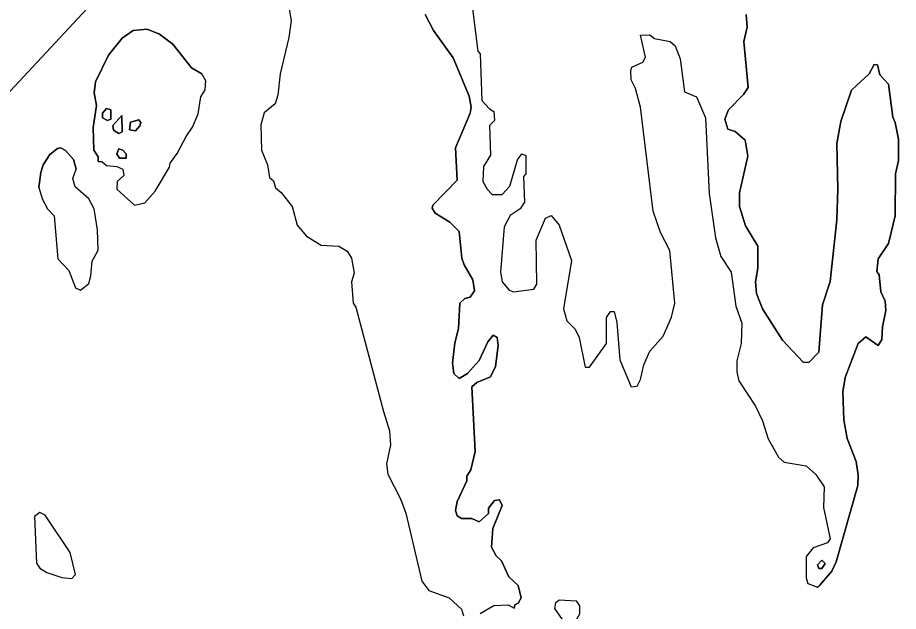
# Model space of a CAD drawing. Extents: x 642515 to 647219, y 6080136 to 6084356.
# Drawn here: x 645147.88 to 645163.9, y 6080957.99 to 6080968.8 of the extents above; entities that cross this region are included whole.
import ezdxf

# ---------------------------------------------------------------- set-up
doc = ezdxf.new("R2010")
doc.units = 0
doc.layers.add('Level 63', color=7, linetype='Continuous')

msp = doc.modelspace()

# ---------------------------------------------------------------- linework, layer by layer
at = {"layer": 'Level 63'}
for points in [[(645146.822, 6080966.484), (645149.797, 6080969.678)], [(645156.14, 6080969.06), (645156.25, 6080968.19), (645156.29, 6080968.14), (645156.32, 6080967.29), (645156.46, 6080967.14), (645156.54, 6080967.09), (645156.55, 6080966.93), (645156.46, 6080966.84), (645156.48, 6080966.3), (645156.35, 6080966.09), (645156.34, 6080965.82), (645156.42, 6080965.68), (645156.51, 6080965.58), (645156.69, 6080965.58), (645156.83, 6080965.73), (645156.97, 6080966.21), (645157.05, 6080966.32), (645157.12, 6080966.29), (645157.12, 6080965.96), (645157.08, 6080965.91), (645157.1, 6080965.44), (645157.02, 6080965.32), (645156.84, 6080965.2), (645156.73, 6080964.99), (645156.66, 6080964.17), (645156.69, 6080963.99), (645156.82, 6080963.84), (645156.9, 6080963.81), (645157.27, 6080963.86), (645157.32, 6080963.95), (645157.31, 6080964.75), (645157.48, 6080965.15), (645157.58, 6080965.2), (645157.73, 6080965.02), (645157.95, 6080964.38), (645157.81, 6080963.5), (645157.87, 6080963.28), (645158.02, 6080963.13), (645158.09, 6080962.98), (645158.2, 6080962.44), (645158.28, 6080962.44), (645158.59, 6080962.87), (645158.59, 6080963.34), (645158.66, 6080963.45), (645158.73, 6080963.45), (645158.78, 6080963.25), (645158.83, 6080962.57), (645159.04, 6080962.08), (645159.15, 6080962.09), (645159.21, 6080962.21)], [(645156.14, 6080969.06), (645156.25, 6080968.19), (645156.29, 6080968.14), (645156.32, 6080967.29), (645156.46, 6080967.14), (645156.54, 6080967.09), (645156.55, 6080966.93), (645156.46, 6080966.84), (645156.48, 6080966.3), (645156.35, 6080966.09), (645156.34, 6080965.82), (645156.42, 6080965.68), (645156.51, 6080965.58), (645156.69, 6080965.58), (645156.83, 6080965.73), (645156.97, 6080966.21), (645157.05, 6080966.32), (645157.12, 6080966.29), (645157.12, 6080965.96), (645157.08, 6080965.91), (645157.1, 6080965.44), (645157.02, 6080965.32), (645156.84, 6080965.2), (645156.73, 6080964.99), (645156.66, 6080964.17), (645156.69, 6080963.99), (645156.82, 6080963.84), (645156.9, 6080963.81), (645157.27, 6080963.86), (645157.32, 6080963.95), (645157.31, 6080964.75), (645157.48, 6080965.15), (645157.58, 6080965.2), (645157.73, 6080965.02), (645157.95, 6080964.38), (645157.81, 6080963.5), (645157.87, 6080963.28), (645158.02, 6080963.13), (645158.09, 6080962.98), (645158.2, 6080962.44), (645158.28, 6080962.44), (645158.59, 6080962.87), (645158.59, 6080963.34), (645158.66, 6080963.45), (645158.73, 6080963.45), (645158.78, 6080963.25), (645158.83, 6080962.57), (645159.04, 6080962.08), (645159.15, 6080962.09), (645159.21, 6080962.21), (645159.27, 6080962.48), (645159.38, 6080962.73), (645159.62, 6080963), (645159.77, 6080963.35), (645159.83, 6080963.6), (645159.74, 6080964.56), (645159.57, 6080964.89), (645159.44, 6080965.28), (645159.21, 6080967.17), (645159.12, 6080967.51), (645159.04, 6080967.67), (645159.03, 6080967.84), (645159.05, 6080967.9), (645159.25, 6080967.99), (645159.3, 6080968.08), (645159.21, 6080968.48), (645159.38, 6080968.49), (645159.46, 6080968.42), (645159.75, 6080968.37), (645159.84, 6080968.29), (645159.93, 6080968.05), (645160.01, 6080967.45), (645160.23, 6080967.36), (645160.39, 6080966.98), (645160.46, 6080965.6), (645160.57, 6080964.79), (645160.67, 6080964.45), (645160.86, 6080964.17), (645160.94, 6080963.55), (645161.05, 6080963.24), (645161.04, 6080962.87), (645160.96, 6080962.55), (645160.96, 6080962.35), (645161, 6080962.19), (645161.3, 6080961.73), (645161.43, 6080961.46), (645161.53, 6080961.13), (645161.72, 6080960.8), (645161.82, 6080960.71), (645162.22, 6080960.64), (645162.4, 6080960.48), (645162.55, 6080960.26)], [(645152.81, 6080968.99), (645152.85, 6080968.75), (645152.81, 6080968.44), (645152.65, 6080967.78), (645152.61, 6080967.39), (645152.56, 6080967.23), (645152.36, 6080967.07), (645152.3, 6080966.85), (645152.31, 6080966.39), (645152.42, 6080966.12), (645152.46, 6080965.89), (645152.53, 6080965.83), (645152.57, 6080965.7), (645152.67, 6080965.62), (645152.87, 6080965.36), (645152.96, 6080965.02), (645153.13, 6080964.82), (645153.4, 6080964.66), (645153.72, 6080964.64), (645153.87, 6080964.55), (645153.95, 6080964.42), (645154, 6080964.15), (645153.95, 6080963.99), (645153.98, 6080963.6), (645154.03, 6080963.53), (645154.53, 6080961.63), (645154.64, 6080961.28), (645154.66, 6080961.02), (645154.59, 6080960.68), (645154.61, 6080960.49), (645154.84, 6080960.04), (645154.94, 6080959.78), (645155.23, 6080958.54), (645155.36, 6080958.37), (645155.73, 6080958.24), (645155.95, 6080958.03), (645155.99, 6080957.91)], [(645152.81, 6080968.99), (645152.85, 6080968.75), (645152.81, 6080968.44), (645152.65, 6080967.78), (645152.61, 6080967.39), (645152.56, 6080967.23), (645152.36, 6080967.07), (645152.3, 6080966.85), (645152.31, 6080966.39), (645152.42, 6080966.12), (645152.46, 6080965.89), (645152.53, 6080965.83), (645152.57, 6080965.7), (645152.67, 6080965.62), (645152.87, 6080965.36), (645152.96, 6080965.02), (645153.13, 6080964.82), (645153.4, 6080964.66), (645153.72, 6080964.64), (645153.87, 6080964.55), (645153.95, 6080964.42), (645154, 6080964.15), (645153.95, 6080963.99), (645153.98, 6080963.6), (645154.03, 6080963.53), (645154.53, 6080961.63), (645154.64, 6080961.28), (645154.66, 6080961.02), (645154.59, 6080960.68), (645154.61, 6080960.49), (645154.84, 6080960.04), (645154.94, 6080959.78), (645155.23, 6080958.54), (645155.36, 6080958.37), (645155.73, 6080958.24), (645155.95, 6080958.03), (645155.99, 6080957.91)], [(645155.29, 6080968.86), (645155.44, 6080968.57), (645155.8, 6080968.07), (645156.09, 6080967.37), (645156.13, 6080967.17), (645156.11, 6080967.06), (645155.84, 6080966.43), (645155.87, 6080965.84), (645155.43, 6080965.39), (645155.42, 6080965.33), (645155.47, 6080965.24), (645155.74, 6080965.08), (645155.91, 6080964.91), (645155.96, 6080964.42), (645156, 6080964.3), (645156.16, 6080964.03), (645156.19, 6080963.83), (645156.11, 6080963.71), (645156.01, 6080963.69), (645155.92, 6080963.6), (645155.9, 6080963.14), (645155.83, 6080962.88), (645155.79, 6080962.51), (645155.81, 6080962.32), (645155.91, 6080962.23), (645156.06, 6080962.32), (645156.27, 6080962.56), (645156.43, 6080962.9), (645156.53, 6080963.02), (645156.6, 6080962.98), (645156.62, 6080962.83), (645156.57, 6080962.45), (645156.48, 6080962.26), (645156.23, 6080962.16), (645156.14, 6080962.08), (645156.2, 6080960.9), (645156.12, 6080960.57), (645156.05, 6080960.45), (645156.05, 6080960.37), (645155.87, 6080959.99), (645155.84, 6080959.83), (645155.87, 6080959.73), (645155.95, 6080959.68), (645156.14, 6080959.68), (645156.27, 6080959.62), (645156.44, 6080959.77), (645156.44, 6080959.87), (645156.55, 6080960.01), (645156.64, 6080960.02), (645156.69, 6080959.92), (645156.52, 6080959.5), (645156.5, 6080959.16), (645156.58, 6080959), (645156.68, 6080958.91), (645156.81, 6080958.62), (645156.98, 6080958.46), (645157.04, 6080958.24), (645156.98, 6080958.14), (645156.92, 6080958.11), (645156.91, 6080958.05)], [(645155.84, 6080966.43), (645156.11, 6080967.06), (645156.13, 6080967.17), (645156.09, 6080967.37), (645155.8, 6080968.07), (645155.44, 6080968.57), (645155.29, 6080968.86)], [(645161.13, 6080968.86), (645161.15, 6080968.63), (645161.09, 6080968.37), (645161.17, 6080967.53), (645161.08, 6080967.4), (645160.81, 6080967.12), (645160.74, 6080966.95), (645160.8, 6080966.77)], [(645161.12, 6080965.01), (645161.01, 6080965.36), (645161.01, 6080965.61), (645161.16, 6080966.28), (645161.11, 6080966.57), (645160.93, 6080966.73), (645160.8, 6080966.77), (645160.74, 6080966.95), (645160.81, 6080967.12), (645161.08, 6080967.4), (645161.17, 6080967.53), (645161.09, 6080968.37), (645161.15, 6080968.63), (645161.13, 6080968.86)], [(645149.34, 6080966.18), (645149.34, 6080966.27), (645149.26, 6080966.39), (645149.25, 6080966.8), (645149.31, 6080967.2), (645149.27, 6080967.43), (645149.29, 6080967.63), (645149.53, 6080968.12), (645149.78, 6080968.43), (645149.98, 6080968.57), (645150.23, 6080968.59), (645150.46, 6080968.5), (645150.7, 6080968.32), (645151.04, 6080967.89), (645151.23, 6080967.78)], [(645151.23, 6080967.78), (645151.04, 6080967.89), (645150.7, 6080968.32), (645150.46, 6080968.5), (645150.23, 6080968.59), (645149.98, 6080968.57), (645149.78, 6080968.43), (645149.53, 6080968.12), (645149.29, 6080967.63), (645149.27, 6080967.43), (645149.31, 6080967.2), (645149.25, 6080966.8), (645149.26, 6080966.39), (645149.34, 6080966.27), (645149.34, 6080966.18), (645149.41, 6080966.18), (645149.49, 6080966.11), (645149.68, 6080966.09), (645149.79, 6080966.04), (645149.81, 6080965.93), (645149.69, 6080965.82), (645149.68, 6080965.68), (645150, 6080965.39), (645150.19, 6080965.43), (645150.38, 6080965.64), (645150.64, 6080966.08), (645150.65, 6080966.15), (645150.78, 6080966.33), (645150.94, 6080966.64), (645151.06, 6080966.81), (645151.16, 6080967.05), (645151.21, 6080967.36), (645151.29, 6080967.49), (645151.3, 6080967.65), (645151.23, 6080967.78)], [(645159.21, 6080962.21), (645159.27, 6080962.48), (645159.38, 6080962.73), (645159.62, 6080963), (645159.77, 6080963.35), (645159.83, 6080963.6), (645159.74, 6080964.56), (645159.57, 6080964.89), (645159.44, 6080965.28), (645159.21, 6080967.17), (645159.12, 6080967.51), (645159.04, 6080967.67), (645159.03, 6080967.84), (645159.05, 6080967.9), (645159.25, 6080967.99), (645159.3, 6080968.08), (645159.21, 6080968.48), (645159.38, 6080968.49), (645159.46, 6080968.42), (645159.75, 6080968.37), (645159.84, 6080968.29), (645159.93, 6080968.05), (645160.01, 6080967.45), (645160.23, 6080967.36), (645160.39, 6080966.98), (645160.46, 6080965.6), (645160.57, 6080964.79), (645160.67, 6080964.45), (645160.86, 6080964.17), (645160.94, 6080963.55), (645161.05, 6080963.24), (645161.04, 6080962.87), (645160.96, 6080962.55), (645160.96, 6080962.35), (645161, 6080962.19), (645161.3, 6080961.73), (645161.43, 6080961.46), (645161.53, 6080961.13), (645161.72, 6080960.8), (645161.82, 6080960.71), (645162.22, 6080960.64), (645162.4, 6080960.48), (645162.55, 6080960.26), (645162.54, 6080959.88), (645162.66, 6080959.31), (645162.61, 6080959.24), (645162.35, 6080959.15), (645162.22, 6080958.99), (645162.22, 6080958.6), (645162.25, 6080958.5), (645162.43, 6080958.43), (645162.47, 6080958.47)], [(645160.8, 6080966.77), (645160.93, 6080966.73), (645161.11, 6080966.57), (645161.16, 6080966.28), (645161.01, 6080965.61), (645161.01, 6080965.36), (645161.12, 6080965.01), (645161.34, 6080964.64), (645161.34, 6080964.24), (645161.3, 6080963.99), (645161.32, 6080963.78), (645161.43, 6080963.5), (645161.79, 6080962.93), (645162.17, 6080962.53), (645162.27, 6080962.52), (645162.45, 6080962.71), (645162.52, 6080963.57), (645162.66, 6080964), (645162.78, 6080965.12), (645162.8, 6080965.68), (645162.78, 6080966.51), (645162.85, 6080966.91), (645163.05, 6080967.48), (645163.37, 6080967.78), (645163.46, 6080967.95), (645163.52, 6080967.94), (645163.56, 6080967.76), (645163.72, 6080967.59), (645163.8, 6080966.99), (645163.84, 6080966.89), (645163.9, 6080966.59), (645163.9, 6080966.2), (645163.85, 6080965.96), (645163.84, 6080965.19), (645163.72, 6080964.69), (645163.53, 6080964.41), (645163.51, 6080964.18), (645163.55, 6080964.12), (645163.58, 6080963.81), (645163.66, 6080963.64), (645163.67, 6080963.47), (645163.61, 6080963.17), (645163.6, 6080962.94), (645163.53, 6080962.83), (645163.31, 6080962.99), (645163.17, 6080962.87), (645162.93, 6080962.25), (645162.89, 6080961.99), (645162.91, 6080961.48), (645162.97, 6080961.14), (645163.13, 6080960.72), (645163.17, 6080960.47), (645163.16, 6080960.28), (645162.77, 6080958.89), (645162.69, 6080958.72), (645162.47, 6080958.47)], [(645162.55, 6080960.26), (645162.54, 6080959.88), (645162.66, 6080959.31), (645162.61, 6080959.24), (645162.35, 6080959.15), (645162.22, 6080958.99), (645162.22, 6080958.6), (645162.25, 6080958.5), (645162.43, 6080958.43), (645162.47, 6080958.47), (645162.69, 6080958.72), (645162.77, 6080958.89), (645163.16, 6080960.28), (645163.17, 6080960.47), (645163.13, 6080960.72), (645162.97, 6080961.14), (645162.91, 6080961.48), (645162.89, 6080961.99), (645162.93, 6080962.25), (645163.17, 6080962.87), (645163.31, 6080962.99), (645163.53, 6080962.83), (645163.6, 6080962.94), (645163.61, 6080963.17), (645163.67, 6080963.47), (645163.66, 6080963.64), (645163.58, 6080963.81), (645163.55, 6080964.12), (645163.51, 6080964.18), (645163.53, 6080964.41), (645163.72, 6080964.69), (645163.84, 6080965.19), (645163.85, 6080965.96), (645163.9, 6080966.2), (645163.9, 6080966.59), (645163.84, 6080966.89), (645163.8, 6080966.99), (645163.72, 6080967.59), (645163.56, 6080967.76), (645163.52, 6080967.94), (645163.46, 6080967.95), (645163.37, 6080967.78), (645163.05, 6080967.48), (645162.85, 6080966.91), (645162.78, 6080966.51), (645162.8, 6080965.68), (645162.78, 6080965.12), (645162.66, 6080964), (645162.52, 6080963.57), (645162.45, 6080962.71), (645162.27, 6080962.52), (645162.17, 6080962.53), (645161.79, 6080962.93), (645161.43, 6080963.5), (645161.32, 6080963.78), (645161.3, 6080963.99), (645161.34, 6080964.24), (645161.34, 6080964.64), (645161.12, 6080965.01)], [(645149.34, 6080966.18), (645149.41, 6080966.18), (645149.49, 6080966.11), (645149.68, 6080966.09), (645149.79, 6080966.04), (645149.81, 6080965.93), (645149.69, 6080965.82), (645149.68, 6080965.68), (645150, 6080965.39), (645150.19, 6080965.43), (645150.38, 6080965.64), (645150.64, 6080966.08), (645150.65, 6080966.15), (645150.78, 6080966.33), (645150.94, 6080966.64), (645151.06, 6080966.81), (645151.16, 6080967.05), (645151.21, 6080967.36), (645151.29, 6080967.49), (645151.3, 6080967.65), (645151.23, 6080967.78)], [(645149.57, 6080967.12), (645149.49, 6080967.15), (645149.42, 6080967.06), (645149.42, 6080966.98), (645149.51, 6080966.93), (645149.57, 6080966.95), (645149.57, 6080967.12)], [(645149.57, 6080967.12), (645149.57, 6080966.95), (645149.51, 6080966.93), (645149.42, 6080966.98), (645149.42, 6080967.06), (645149.49, 6080967.15), (645149.57, 6080967.12)], [(645149.77, 6080967.02), (645149.61, 6080966.84), (645149.62, 6080966.75), (645149.72, 6080966.69), (645149.78, 6080966.72), (645149.77, 6080967.02)], [(645149.77, 6080967.02), (645149.78, 6080966.72), (645149.72, 6080966.69), (645149.62, 6080966.75), (645149.61, 6080966.84), (645149.77, 6080967.02)], [(645150.08, 6080966.94), (645149.93, 6080966.9), (645149.91, 6080966.76), (645150.02, 6080966.74), (645150.1, 6080966.83), (645150.12, 6080966.89), (645150.08, 6080966.94)], [(645150.08, 6080966.94), (645150.12, 6080966.89), (645150.1, 6080966.83), (645150.02, 6080966.74), (645149.91, 6080966.76), (645149.93, 6080966.9), (645150.08, 6080966.94)], [(645148.26, 6080965.71), (645148.3, 6080965.98), (645148.34, 6080966.12), (645148.46, 6080966.31), (645148.6, 6080966.42), (645148.66, 6080966.43), (645148.75, 6080966.38), (645148.89, 6080966.22), (645148.94, 6080966.04)], [(645148.94, 6080966.04), (645148.89, 6080966.22), (645148.75, 6080966.38), (645148.66, 6080966.43), (645148.6, 6080966.42), (645148.46, 6080966.31), (645148.34, 6080966.12), (645148.3, 6080965.98), (645148.26, 6080965.71), (645148.33, 6080965.49), (645148.42, 6080965.32), (645148.54, 6080965.19), (645148.61, 6080964.41), (645148.81, 6080964.2), (645148.93, 6080963.88), (645149.02, 6080963.84), (645149.17, 6080963.96), (645149.21, 6080964.1), (645149.23, 6080964.37), (645149.34, 6080964.57), (645149.33, 6080964.94), (645149.27, 6080965.32), (645149.17, 6080965.5), (645148.92, 6080965.72), (645148.88, 6080965.87), (645148.94, 6080966.04)], [(645149.79, 6080966.39), (645149.72, 6080966.41), (645149.68, 6080966.32), (645149.73, 6080966.24), (645149.85, 6080966.24), (645149.85, 6080966.32), (645149.79, 6080966.39)], [(645149.79, 6080966.39), (645149.85, 6080966.32), (645149.85, 6080966.24), (645149.73, 6080966.24), (645149.68, 6080966.32), (645149.72, 6080966.41), (645149.79, 6080966.39)], [(645156.29, 6080957.95), (645156.54, 6080958.1), (645156.8, 6080958.11), (645156.91, 6080958.05), (645156.92, 6080958.11), (645156.98, 6080958.14), (645157.04, 6080958.24), (645156.98, 6080958.46), (645156.81, 6080958.62), (645156.68, 6080958.91), (645156.58, 6080959), (645156.5, 6080959.16), (645156.52, 6080959.5), (645156.69, 6080959.92), (645156.64, 6080960.02), (645156.55, 6080960.01), (645156.44, 6080959.87), (645156.44, 6080959.77), (645156.27, 6080959.62), (645156.14, 6080959.68), (645155.95, 6080959.68), (645155.87, 6080959.73), (645155.84, 6080959.83), (645155.87, 6080959.99), (645156.05, 6080960.37), (645156.05, 6080960.45), (645156.12, 6080960.57), (645156.2, 6080960.9), (645156.14, 6080962.08), (645156.23, 6080962.16), (645156.48, 6080962.26), (645156.57, 6080962.45), (645156.62, 6080962.83), (645156.6, 6080962.98), (645156.53, 6080963.02), (645156.43, 6080962.9), (645156.27, 6080962.56), (645156.06, 6080962.32), (645155.91, 6080962.23), (645155.81, 6080962.32), (645155.79, 6080962.51), (645155.83, 6080962.88), (645155.9, 6080963.14), (645155.92, 6080963.6), (645156.01, 6080963.69), (645156.11, 6080963.71), (645156.19, 6080963.83), (645156.16, 6080964.03), (645156, 6080964.3), (645155.96, 6080964.42), (645155.91, 6080964.91), (645155.74, 6080965.08), (645155.47, 6080965.24), (645155.42, 6080965.33), (645155.43, 6080965.39), (645155.87, 6080965.84), (645155.84, 6080966.43)], [(645148.26, 6080965.71), (645148.33, 6080965.49), (645148.42, 6080965.32), (645148.54, 6080965.19), (645148.61, 6080964.41), (645148.81, 6080964.2), (645148.93, 6080963.88), (645149.02, 6080963.84), (645149.17, 6080963.96), (645149.21, 6080964.1), (645149.23, 6080964.37), (645149.34, 6080964.57), (645149.33, 6080964.94), (645149.27, 6080965.32), (645149.17, 6080965.5), (645148.92, 6080965.72), (645148.88, 6080965.87), (645148.94, 6080966.04)], [(645148.38, 6080959.74), (645148.28, 6080959.79), (645148.18, 6080959.72), (645148.22, 6080958.87), (645148.28, 6080958.78), (645148.41, 6080958.7), (645148.68, 6080958.61), (645148.86, 6080958.59), (645148.93, 6080958.66), (645148.83, 6080959.06), (645148.38, 6080959.74)], [(645148.83, 6080959.06), (645148.38, 6080959.74), (645148.28, 6080959.79), (645148.18, 6080959.72), (645148.22, 6080958.87), (645148.28, 6080958.78), (645148.41, 6080958.7), (645148.68, 6080958.61), (645148.86, 6080958.59), (645148.93, 6080958.66), (645148.83, 6080959.06)], [(645162.51, 6080958.92), (645162.43, 6080958.84), (645162.45, 6080958.77), (645162.51, 6080958.77), (645162.57, 6080958.86), (645162.51, 6080958.92)], [(645162.51, 6080958.92), (645162.57, 6080958.86), (645162.51, 6080958.77), (645162.45, 6080958.77), (645162.43, 6080958.84), (645162.51, 6080958.92)], [(645157.83, 6080957.78), (645157.65, 6080958.04), (645157.67, 6080958.15), (645157.73, 6080958.2), (645158.04, 6080958.18), (645158.1, 6080958.09), (645158.1, 6080957.94), (645158, 6080957.77), (645157.83, 6080957.78)], [(645156.29, 6080957.95), (645156.54, 6080958.1), (645156.8, 6080958.11), (645156.91, 6080958.05)]]:
    msp.add_lwpolyline(points, dxfattribs=at)

doc.saveas('drawing.dxf')
